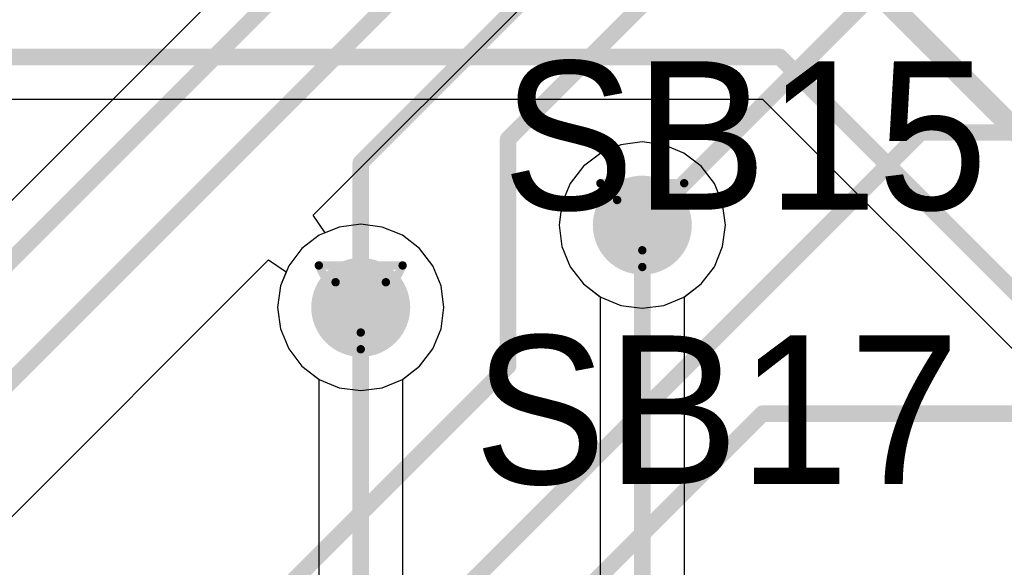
# Model space of a CAD drawing. Header units: millimetres. Extents: x 138 to 555, y 26 to 334.
# Tile 295 of 656: x 210.67 to 216.64, y 231.21 to 234.53. Entities that reach past the tile are written whole.
import ezdxf

# ---------------------------------------------------------------- set-up
doc = ezdxf.new("R2010")
doc.units = ezdxf.units.MM
for name, color, linetype in [('BottomLayer', 5, 'Continuous'), ('DrillDrawing', 1, 'Continuous'), ('MidLayer1', 16, 'Continuous'), ('MidLayer2', 76, 'Continuous'), ('MidLayer3', 90, 'Continuous'), ('MidLayer4', 156, 'Continuous'), ('MultiLayer', 9, 'Continuous'), ('TopLayer', 1, 'Continuous'), ('TopOverlay', 2, 'Continuous'), ('ViaHoleLayer', 16, 'Continuous')]:
    doc.layers.add(name, color=color, linetype=linetype)

msp = doc.modelspace()

# ---------------------------------------------------------------- linework, layer by layer
at = {"layer": 'BottomLayer'}
for p, q in [((209.2305, 234.0479), (215.1753, 234.0479)), ((215.1753, 234.0479), (219.4951, 229.7281)), ((214.3165, 233.7706), (214.1949, 233.7202)), ((214.4471, 233.7878), (214.3165, 233.7706)), ((214.5776, 233.7706), (214.4471, 233.7878)), ((214.6992, 233.7202), (214.5776, 233.7706)), ((214.1949, 233.7202), (214.0905, 233.6401)), ((214.8037, 233.6401), (214.6992, 233.7202)), ((214.0905, 233.6401), (214.0103, 233.5356)), ((214.8838, 233.5356), (214.8037, 233.6401)), ((214.0103, 233.5356), (213.9599, 233.414)), ((214.9342, 233.414), (214.8838, 233.5356)), ((213.9599, 233.414), (213.9427, 233.2835)), ((214.9514, 233.2835), (214.9342, 233.414)), ((212.6098, 233.2721), (212.4882, 233.2217)), ((212.7403, 233.2893), (212.6098, 233.2721)), ((212.8709, 233.2721), (212.7403, 233.2893)), ((212.9925, 233.2217), (212.8709, 233.2721)), ((213.9427, 233.2835), (213.9599, 233.153)), ((214.9342, 233.153), (214.9514, 233.2835)), ((212.4882, 233.2217), (212.3837, 233.1416)), ((213.0969, 233.1416), (212.9925, 233.2217)), ((212.3837, 233.1416), (212.3036, 233.0371)), ((213.1771, 233.0371), (213.0969, 233.1416)), ((213.9599, 233.153), (214.0103, 233.0313)), ((214.8838, 233.0313), (214.9342, 233.153)), ((212.3036, 233.0371), (212.2532, 232.9155)), ((213.2275, 232.9155), (213.1771, 233.0371)), ((214.0103, 233.0313), (214.0905, 232.9269)), ((214.8037, 232.9269), (214.8838, 233.0313)), ((212.2532, 232.9155), (212.236, 232.785)), ((213.2447, 232.785), (213.2275, 232.9155)), ((214.0905, 232.9269), (214.1922, 232.8488)), ((214.702, 232.8488), (214.8037, 232.9269)), ((214.1922, 232.8488), (214.1922, 231.033)), ((214.702, 231.0785), (214.702, 232.8488)), ((212.236, 232.785), (212.2532, 232.6544)), ((213.2275, 232.6544), (213.2447, 232.785)), ((212.2532, 232.6544), (212.3036, 232.5328)), ((213.1771, 232.5328), (213.2275, 232.6544)), ((212.3036, 232.5328), (212.3837, 232.4284)), ((213.0969, 232.4284), (213.1771, 232.5328)), ((212.3837, 232.4284), (212.4854, 232.3503)), ((212.9952, 232.3503), (213.0969, 232.4284)), ((212.4854, 232.3503), (212.4854, 230.1406)), ((212.9952, 230.2013), (212.9952, 232.3503))]:
    msp.add_line(p, q, dxfattribs=at)
for points, const_width in [([(215.7055, 234.8635), (220.426, 230.143)], 0.13), ([(209.125, 234.3028), (215.2809, 234.3028)], 0.1), ([(215.2809, 234.3028), (219.9827, 229.601)], 0.1), ([(214.4471, 230.6649), (214.4471, 233.2835)], 0.1), ([(212.7403, 229.7953), (212.7403, 232.785)], 0.1)]:
    msp.add_lwpolyline(points, dxfattribs=dict(at, const_width=const_width))
for points, const_width in [([(215.2559, 234.3028, 1), (215.3059, 234.3028, 1)], 0.05), ([(215.2559, 234.3028, 1), (215.3059, 234.3028, 1)], 0.05), ([(214.2971, 233.2835, 1), (214.5971, 233.2835, 1)], 0.3), ([(214.4221, 233.2835, 1), (214.4721, 233.2835, 1)], 0.05), ([(212.5903, 232.785, 1), (212.8903, 232.785, 1)], 0.3), ([(212.7153, 232.785, 1), (212.7653, 232.785, 1)], 0.05)]:
    msp.add_lwpolyline(points, format="xyb", close=True, dxfattribs=dict(at, const_width=const_width))
at = {"layer": 'DrillDrawing', "const_width": 0.0508}
for points in [[(214.1931, 233.5375), (214.7011, 233.5375)], [(214.1931, 233.5375), (214.4471, 233.0295)], [(214.4471, 233.0295), (214.7011, 233.5375)], [(214.2947, 233.4359), (214.5995, 233.4359)], [(214.2947, 233.4359), (214.4471, 233.1311)], [(214.4471, 233.1311), (214.5995, 233.4359)], [(212.4863, 233.039), (212.9943, 233.039)], [(212.4863, 233.039), (212.7403, 232.531)], [(212.7403, 232.531), (212.9943, 233.039)], [(212.5879, 232.9374), (212.8927, 232.9374)], [(212.5879, 232.9374), (212.7403, 232.6326)], [(212.7403, 232.6326), (212.8927, 232.9374)]]:
    msp.add_lwpolyline(points, dxfattribs=at)
at = {"layer": 'DrillDrawing', "const_width": 0.0254}
for points in [[(214.1804, 233.5375, 1), (214.2058, 233.5375, 1)], [(214.1804, 233.5375, 1), (214.2058, 233.5375, 1)], [(214.6884, 233.5375, 1), (214.7138, 233.5375, 1)], [(214.6884, 233.5375, 1), (214.7138, 233.5375, 1)], [(214.282, 233.4359, 1), (214.3074, 233.4359, 1)], [(214.282, 233.4359, 1), (214.3074, 233.4359, 1)], [(214.5868, 233.4359, 1), (214.6122, 233.4359, 1)], [(214.5868, 233.4359, 1), (214.6122, 233.4359, 1)], [(214.4344, 233.1311, 1), (214.4598, 233.1311, 1)], [(214.4344, 233.1311, 1), (214.4598, 233.1311, 1)], [(212.4736, 233.039, 1), (212.499, 233.039, 1)], [(212.4736, 233.039, 1), (212.499, 233.039, 1)], [(212.9816, 233.039, 1), (213.007, 233.039, 1)], [(212.9816, 233.039, 1), (213.007, 233.039, 1)], [(214.4344, 233.0295, 1), (214.4598, 233.0295, 1)], [(214.4344, 233.0295, 1), (214.4598, 233.0295, 1)], [(212.5752, 232.9374, 1), (212.6006, 232.9374, 1)], [(212.5752, 232.9374, 1), (212.6006, 232.9374, 1)], [(212.88, 232.9374, 1), (212.9054, 232.9374, 1)], [(212.88, 232.9374, 1), (212.9054, 232.9374, 1)], [(212.7276, 232.6326, 1), (212.753, 232.6326, 1)], [(212.7276, 232.6326, 1), (212.753, 232.6326, 1)], [(212.7276, 232.531, 1), (212.753, 232.531, 1)], [(212.7276, 232.531, 1), (212.753, 232.531, 1)]]:
    msp.add_lwpolyline(points, format="xyb", close=True, dxfattribs=at)
at = {"layer": 'MidLayer1'}
for p, q in [((212.4525, 233.3444), (219.5773, 240.4692)), ((214.3165, 233.7706), (214.1949, 233.7202)), ((214.4471, 233.7878), (214.3165, 233.7706)), ((214.5776, 233.7706), (214.4471, 233.7878)), ((214.6992, 233.7202), (214.5776, 233.7706)), ((214.1949, 233.7202), (214.0905, 233.6401)), ((214.8037, 233.6401), (214.6992, 233.7202)), ((214.0905, 233.6401), (214.0103, 233.5356)), ((214.8838, 233.5356), (214.8037, 233.6401)), ((214.0103, 233.5356), (213.9599, 233.414)), ((214.9342, 233.414), (214.8838, 233.5356)), ((213.9599, 233.414), (213.9427, 233.2835)), ((214.9514, 233.2835), (214.9342, 233.414)), ((212.5245, 233.2367), (212.4525, 233.3444)), ((212.6098, 233.2721), (212.5245, 233.2367)), ((212.7403, 233.2893), (212.6098, 233.2721)), ((212.8709, 233.2721), (212.7403, 233.2893)), ((212.9925, 233.2217), (212.8709, 233.2721)), ((213.9427, 233.2835), (213.9599, 233.153)), ((214.9342, 233.153), (214.9514, 233.2835)), ((213.0969, 233.1416), (212.9925, 233.2217)), ((213.1771, 233.0371), (213.0969, 233.1416)), ((213.9599, 233.153), (214.0103, 233.0313)), ((214.8838, 233.0313), (214.9342, 233.153)), ((190.5559, 211.4478), (212.1809, 233.0728)), ((212.1809, 233.0728), (212.2886, 233.0008)), ((213.2275, 232.9155), (213.1771, 233.0371)), ((214.0103, 233.0313), (214.0905, 232.9269)), ((214.8037, 232.9269), (214.8838, 233.0313)), ((212.2886, 233.0008), (212.2532, 232.9155)), ((212.2532, 232.9155), (212.236, 232.785)), ((213.2447, 232.785), (213.2275, 232.9155)), ((214.0905, 232.9269), (214.1949, 232.8467)), ((214.6992, 232.8467), (214.8037, 232.9269)), ((214.1949, 232.8467), (214.3165, 232.7963)), ((214.5776, 232.7963), (214.6992, 232.8467)), ((212.236, 232.785), (212.2532, 232.6544)), ((213.2275, 232.6544), (213.2447, 232.785)), ((214.3165, 232.7963), (214.4471, 232.7792)), ((214.4471, 232.7792), (214.5776, 232.7963)), ((212.2532, 232.6544), (212.3036, 232.5328)), ((213.1771, 232.5328), (213.2275, 232.6544)), ((212.3036, 232.5328), (212.3837, 232.4284)), ((213.0969, 232.4284), (213.1771, 232.5328)), ((212.3837, 232.4284), (212.4882, 232.3482)), ((212.9925, 232.3482), (213.0969, 232.4284)), ((212.4882, 232.3482), (212.6098, 232.2978)), ((212.8709, 232.2978), (212.9925, 232.3482)), ((212.6098, 232.2978), (212.7403, 232.2807)), ((212.7403, 232.2807), (212.8709, 232.2978))]:
    msp.add_line(p, q, dxfattribs=at)
at = {"layer": 'MidLayer1', "const_width": 0.3}
for points in [[(214.2971, 233.2835, 1), (214.5971, 233.2835, 1)], [(212.5903, 232.785, 1), (212.8903, 232.785, 1)]]:
    msp.add_lwpolyline(points, format="xyb", close=True, dxfattribs=at)
at = {"layer": 'MidLayer2'}
for p, q in [((214.3165, 233.7706), (214.1949, 233.7202)), ((214.4471, 233.7878), (214.3165, 233.7706)), ((214.5776, 233.7706), (214.4471, 233.7878)), ((214.6992, 233.7202), (214.5776, 233.7706)), ((214.1949, 233.7202), (214.0905, 233.6401)), ((214.8037, 233.6401), (214.6992, 233.7202)), ((214.0905, 233.6401), (214.0103, 233.5356)), ((214.8838, 233.5356), (214.8037, 233.6401)), ((214.0103, 233.5356), (213.9599, 233.414)), ((214.9342, 233.414), (214.8838, 233.5356)), ((213.9599, 233.414), (213.9427, 233.2835)), ((214.9514, 233.2835), (214.9342, 233.414)), ((212.6098, 233.2721), (212.4882, 233.2217)), ((212.7403, 233.2893), (212.6098, 233.2721)), ((212.8709, 233.2721), (212.7403, 233.2893)), ((212.9925, 233.2217), (212.8709, 233.2721)), ((213.9427, 233.2835), (213.9599, 233.153)), ((214.9342, 233.153), (214.9514, 233.2835)), ((212.4882, 233.2217), (212.3837, 233.1416)), ((213.0969, 233.1416), (212.9925, 233.2217)), ((212.3837, 233.1416), (212.3036, 233.0371)), ((213.1771, 233.0371), (213.0969, 233.1416)), ((213.9599, 233.153), (214.0103, 233.0313)), ((214.8838, 233.0313), (214.9342, 233.153)), ((212.3036, 233.0371), (212.2532, 232.9155)), ((213.2275, 232.9155), (213.1771, 233.0371)), ((214.0103, 233.0313), (214.0905, 232.9269)), ((214.8037, 232.9269), (214.8838, 233.0313)), ((212.2532, 232.9155), (212.236, 232.785)), ((213.2447, 232.785), (213.2275, 232.9155)), ((214.0905, 232.9269), (214.1949, 232.8467)), ((214.6992, 232.8467), (214.8037, 232.9269)), ((214.1949, 232.8467), (214.3165, 232.7963)), ((214.5776, 232.7963), (214.6992, 232.8467)), ((212.236, 232.785), (212.2532, 232.6544)), ((213.2275, 232.6544), (213.2447, 232.785)), ((214.3165, 232.7963), (214.4471, 232.7792)), ((214.4471, 232.7792), (214.5776, 232.7963)), ((212.2532, 232.6544), (212.3036, 232.5328)), ((213.1771, 232.5328), (213.2275, 232.6544)), ((212.3036, 232.5328), (212.3837, 232.4284)), ((213.0969, 232.4284), (213.1771, 232.5328)), ((212.3837, 232.4284), (212.4882, 232.3482)), ((212.9925, 232.3482), (213.0969, 232.4284)), ((212.4882, 232.3482), (212.6098, 232.2978)), ((212.8709, 232.2978), (212.9925, 232.3482)), ((212.6098, 232.2978), (212.7403, 232.2807)), ((212.7403, 232.2807), (212.8709, 232.2978))]:
    msp.add_line(p, q, dxfattribs=at)
at = {"layer": 'MidLayer2', "const_width": 0.3}
for points in [[(214.2971, 233.2835, 1), (214.5971, 233.2835, 1)], [(212.5903, 232.785, 1), (212.8903, 232.785, 1)]]:
    msp.add_lwpolyline(points, format="xyb", close=True, dxfattribs=at)
at = {"layer": 'MidLayer3'}
for p, q in [((214.3165, 233.7706), (214.1949, 233.7202)), ((214.4471, 233.7878), (214.3165, 233.7706)), ((214.5776, 233.7706), (214.4471, 233.7878)), ((214.6992, 233.7202), (214.5776, 233.7706)), ((214.1949, 233.7202), (214.0905, 233.6401)), ((214.8037, 233.6401), (214.6992, 233.7202)), ((214.0905, 233.6401), (214.0103, 233.5356)), ((214.8838, 233.5356), (214.8037, 233.6401)), ((214.0103, 233.5356), (213.9599, 233.414)), ((214.9342, 233.414), (214.8838, 233.5356)), ((213.9599, 233.414), (213.9427, 233.2835)), ((214.9514, 233.2835), (214.9342, 233.414)), ((212.6098, 233.2721), (212.4882, 233.2217)), ((212.7403, 233.2893), (212.6098, 233.2721)), ((212.8709, 233.2721), (212.7403, 233.2893)), ((212.9925, 233.2217), (212.8709, 233.2721)), ((213.9427, 233.2835), (213.9599, 233.153)), ((214.9342, 233.153), (214.9514, 233.2835)), ((212.4882, 233.2217), (212.3837, 233.1416)), ((213.0969, 233.1416), (212.9925, 233.2217)), ((212.3837, 233.1416), (212.3036, 233.0371)), ((213.1771, 233.0371), (213.0969, 233.1416)), ((213.9599, 233.153), (214.0103, 233.0313)), ((214.8838, 233.0313), (214.9342, 233.153)), ((212.3036, 233.0371), (212.2532, 232.9155)), ((213.2275, 232.9155), (213.1771, 233.0371)), ((214.0103, 233.0313), (214.0905, 232.9269)), ((214.8037, 232.9269), (214.8838, 233.0313)), ((212.2532, 232.9155), (212.236, 232.785)), ((213.2447, 232.785), (213.2275, 232.9155)), ((214.0905, 232.9269), (214.1949, 232.8467)), ((214.6992, 232.8467), (214.8037, 232.9269)), ((214.1949, 232.8467), (214.3165, 232.7963)), ((214.5776, 232.7963), (214.6992, 232.8467)), ((212.236, 232.785), (212.2532, 232.6544)), ((213.2275, 232.6544), (213.2447, 232.785)), ((214.3165, 232.7963), (214.4471, 232.7792)), ((214.4471, 232.7792), (214.5776, 232.7963)), ((212.2532, 232.6544), (212.3036, 232.5328)), ((213.1771, 232.5328), (213.2275, 232.6544)), ((212.3036, 232.5328), (212.3837, 232.4284)), ((213.0969, 232.4284), (213.1771, 232.5328)), ((212.3837, 232.4284), (212.4882, 232.3482)), ((212.9925, 232.3482), (213.0969, 232.4284)), ((212.4882, 232.3482), (212.6098, 232.2978)), ((212.8709, 232.2978), (212.9925, 232.3482)), ((212.6098, 232.2978), (212.7403, 232.2807)), ((212.7403, 232.2807), (212.8709, 232.2978))]:
    msp.add_line(p, q, dxfattribs=at)
at = {"layer": 'MidLayer3', "const_width": 0.3}
for points in [[(214.2971, 233.2835, 1), (214.5971, 233.2835, 1)], [(212.5903, 232.785, 1), (212.8903, 232.785, 1)]]:
    msp.add_lwpolyline(points, format="xyb", close=True, dxfattribs=at)
at = {"layer": 'MidLayer4'}
for p, q in [((214.3165, 233.7706), (214.1949, 233.7202)), ((214.4471, 233.7878), (214.3165, 233.7706)), ((214.5776, 233.7706), (214.4471, 233.7878)), ((214.6992, 233.7202), (214.5776, 233.7706)), ((214.1949, 233.7202), (214.0905, 233.6401)), ((214.8037, 233.6401), (214.6992, 233.7202)), ((214.0905, 233.6401), (214.0103, 233.5356)), ((214.8838, 233.5356), (214.8037, 233.6401)), ((214.0103, 233.5356), (213.9599, 233.414)), ((214.9342, 233.414), (214.8838, 233.5356)), ((213.9599, 233.414), (213.9427, 233.2835)), ((214.9514, 233.2835), (214.9342, 233.414)), ((212.6098, 233.2721), (212.4882, 233.2217)), ((212.7403, 233.2893), (212.6098, 233.2721)), ((212.8709, 233.2721), (212.7403, 233.2893)), ((212.9925, 233.2217), (212.8709, 233.2721)), ((213.9427, 233.2835), (213.9599, 233.153)), ((214.9342, 233.153), (214.9514, 233.2835)), ((212.4882, 233.2217), (212.3837, 233.1416)), ((213.0969, 233.1416), (212.9925, 233.2217)), ((212.3837, 233.1416), (212.3036, 233.0371)), ((213.1771, 233.0371), (213.0969, 233.1416)), ((213.9599, 233.153), (214.0103, 233.0313)), ((214.8838, 233.0313), (214.9342, 233.153)), ((212.3036, 233.0371), (212.2532, 232.9155)), ((213.2275, 232.9155), (213.1771, 233.0371)), ((214.0103, 233.0313), (214.0905, 232.9269)), ((214.8037, 232.9269), (214.8838, 233.0313)), ((212.2532, 232.9155), (212.236, 232.785)), ((213.2447, 232.785), (213.2275, 232.9155)), ((214.0905, 232.9269), (214.1949, 232.8467)), ((214.6992, 232.8467), (214.8037, 232.9269)), ((214.1949, 232.8467), (214.3165, 232.7963)), ((214.5776, 232.7963), (214.6992, 232.8467)), ((212.236, 232.785), (212.2532, 232.6544)), ((213.2275, 232.6544), (213.2447, 232.785)), ((214.3165, 232.7963), (214.4471, 232.7792)), ((214.4471, 232.7792), (214.5776, 232.7963)), ((212.2532, 232.6544), (212.3036, 232.5328)), ((213.1771, 232.5328), (213.2275, 232.6544)), ((212.3036, 232.5328), (212.3837, 232.4284)), ((213.0969, 232.4284), (213.1771, 232.5328)), ((212.3837, 232.4284), (212.4882, 232.3482)), ((212.9925, 232.3482), (213.0969, 232.4284)), ((212.4882, 232.3482), (212.6098, 232.2978)), ((212.8709, 232.2978), (212.9925, 232.3482)), ((212.6098, 232.2978), (212.7403, 232.2807)), ((212.7403, 232.2807), (212.8709, 232.2978))]:
    msp.add_line(p, q, dxfattribs=at)
at = {"layer": 'MidLayer4', "const_width": 0.3}
for points in [[(214.2971, 233.2835, 1), (214.5971, 233.2835, 1)], [(212.5903, 232.785, 1), (212.8903, 232.785, 1)]]:
    msp.add_lwpolyline(points, format="xyb", close=True, dxfattribs=at)
at = {"layer": 'MultiLayer', "const_width": 0.3}
for points in [[(214.2971, 233.2835, 1), (214.5971, 233.2835, 1)], [(212.5903, 232.785, 1), (212.8903, 232.785, 1)]]:
    msp.add_lwpolyline(points, format="xyb", close=True, dxfattribs=at)
at = {"layer": 'TopLayer'}
msp.add_line((215.2518, 238.0611), (209.0067, 231.816), dxfattribs=at)
at = {"layer": 'TopLayer', "const_width": 0.1}
for points in [[(209.1478, 231.5966), (215.432, 237.8809)], [(209.7397, 231.4581), (215.6674, 237.3857)], [(212.7403, 233.6609), (215.9985, 236.9191)], [(213.6334, 233.8043), (216.3579, 236.5288)], [(214.4471, 233.2835), (216.5133, 235.3497)], [(212.1207, 229.8303), (216.1357, 233.8454)], [(213.6334, 232.4293), (213.6334, 233.8043)], [(216.1357, 233.8454), (217.5377, 233.8454)], [(212.7403, 232.785), (212.7403, 233.6609)], [(210.2927, 229.0886), (213.6334, 232.4293)], [(213.2879, 230.253), (215.176, 232.1411)], [(215.176, 232.1411), (217.5377, 232.1411)]]:
    msp.add_lwpolyline(points, dxfattribs=at)
at = {"layer": 'TopLayer'}
for points, const_width in [([(213.6084, 233.8043, 1), (213.6584, 233.8043, 1)], 0.05), ([(213.6084, 233.8043, 1), (213.6584, 233.8043, 1)], 0.05), ([(216.1107, 233.8454, 1), (216.1607, 233.8454, 1)], 0.05), ([(216.1107, 233.8454, 1), (216.1607, 233.8454, 1)], 0.05), ([(212.7153, 233.6609, 1), (212.7653, 233.6609, 1)], 0.05), ([(212.7153, 233.6609, 1), (212.7653, 233.6609, 1)], 0.05), ([(214.2971, 233.2835, 1), (214.5971, 233.2835, 1)], 0.3), ([(214.4221, 233.2835, 1), (214.4721, 233.2835, 1)], 0.05), ([(212.5903, 232.785, 1), (212.8903, 232.785, 1)], 0.3), ([(212.7153, 232.785, 1), (212.7653, 232.785, 1)], 0.05), ([(213.6084, 232.4293, 1), (213.6584, 232.4293, 1)], 0.05), ([(213.6084, 232.4293, 1), (213.6584, 232.4293, 1)], 0.05), ([(215.151, 232.1411, 1), (215.201, 232.1411, 1)], 0.05), ([(215.151, 232.1411, 1), (215.201, 232.1411, 1)], 0.05)]:
    msp.add_lwpolyline(points, format="xyb", close=True, dxfattribs=dict(at, const_width=const_width))
at = {"layer": 'ViaHoleLayer', "const_width": 0.15}
for points in [[(214.3721, 233.2835, 1), (214.5221, 233.2835, 1)], [(212.6653, 232.785, 1), (212.8153, 232.785, 1)]]:
    msp.add_lwpolyline(points, format="xyb", close=True, dxfattribs=at)

# ---------------------------------------------------------------- texts
at = {"layer": 'TopOverlay'}
for s, p in [('SB15', (213.5977, 233.3772)), ('SB17', (213.4264, 231.7147))]:
    msp.add_text(s, height=0.9, dxfattribs=at).set_placement(p)

doc.saveas('drawing.dxf')
